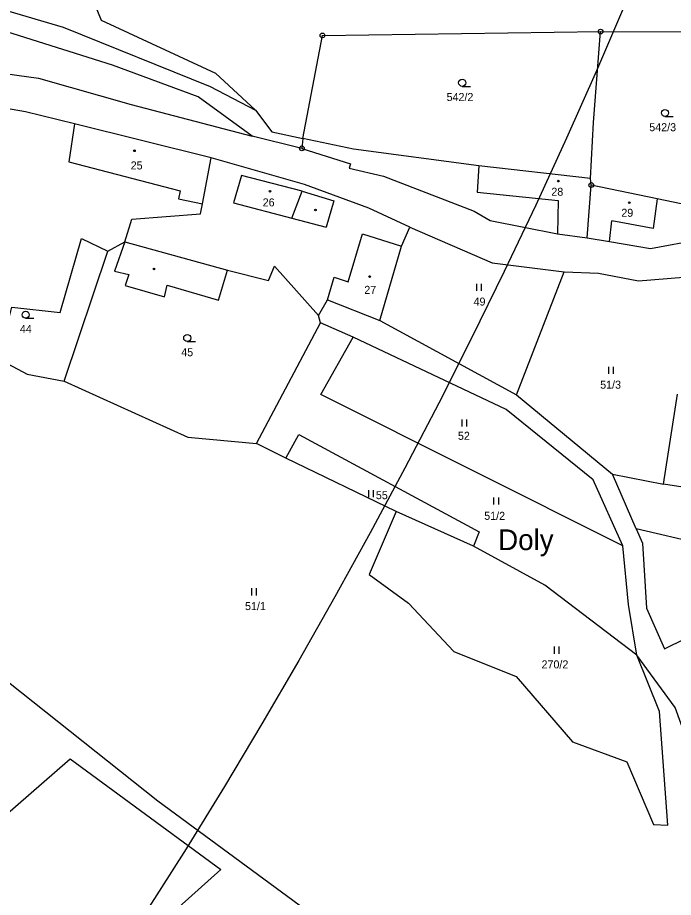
# Model space of a CAD drawing. Extents: x -680203 to -673936, y -1102717 to -1093650.
# Drawn here: x -675360.8 to -675221.6, y -1100092.5 to -1099905.6 of the extents above; entities that cross this region are included whole.
import ezdxf

# ---------------------------------------------------------------- set-up
doc = ezdxf.new("R2010")
doc.units = 0
for name, color, linetype in [('_Ideová část', 7, 'Continuous'), ('SOxx02xx_Koleje_param další_Popis10', 7, 'Continuous'), ('SOxx02xx_Staničení_Popis10', 7, 'Continuous'), ('SOxxxxxx_Koleje_hlavní_body_Popis10', 7, 'Continuous'), ('SOxxxxxx_Koleje_param další_Popis10', 7, 'Continuous'), ('SOxxxxxx_Osa_bod_P', 7, 'Continuous'), ('SOxxxxxx_Staničení_Popis10', 7, 'Continuous'), ('x_prac', 7, 'Continuous')]:
    doc.layers.add(name, color=color, linetype=linetype)

msp = doc.modelspace()

# ---------------------------------------------------------------- linework, layer by layer
at = {"layer": '_Ideová část'}
msp.add_circle((-676417.7, -1099401.52), 1287.12, dxfattribs=at)
at = {"layer": 'SOxx02xx_Koleje_param další_Popis10'}
for centre, radius in [((-675296.08, -1099909.38), 0.5), ((-675237.04, -1099908.57), 0.5), ((-675237.04, -1099908.57), 0.0303), ((-675296.08, -1099909.38), 0.0303), ((-675300.45, -1099933.37), 0.5), ((-675300.45, -1099933.37), 0.0303), ((-675239.01, -1099941.16), 0.5), ((-675239.01, -1099941.16), 0.0303)]:
    msp.add_circle(centre, radius, dxfattribs=at)
at = {"layer": 'SOxxxxxx_Koleje_hlavní_body_Popis10'}
for p, q in [((-675266.42, -1099920.2), (-675264.67, -1099920.2)), ((-675223.37, -1099926.6), (-675221.62, -1099926.6)), ((-675263.3, -1099963.65), (-675263.3, -1099962.15)), ((-675262.3, -1099963.65), (-675262.3, -1099962.15)), ((-675359.11, -1099969.47), (-675357.36, -1099969.47)), ((-675324.8, -1099974.41), (-675323.05, -1099974.41)), ((-675235.3, -1099981.3), (-675235.3, -1099979.8)), ((-675234.3, -1099981.3), (-675234.3, -1099979.8)), ((-675266.41, -1099992.48), (-675266.41, -1099990.98)), ((-675265.41, -1099992.48), (-675265.41, -1099990.98)), ((-675286.26, -1100007.47), (-675286.26, -1100005.97)), ((-675285.26, -1100007.47), (-675285.26, -1100005.97)), ((-675259.67, -1100009.01), (-675259.67, -1100007.51)), ((-675258.67, -1100009.01), (-675258.67, -1100007.51)), ((-675311.09, -1100028.33), (-675311.09, -1100026.83)), ((-675310.09, -1100028.33), (-675310.09, -1100026.83)), ((-675246.83, -1100040.73), (-675246.83, -1100039.23)), ((-675245.83, -1100040.73), (-675245.83, -1100039.23))]:
    msp.add_line(p, q, dxfattribs=at)
for centre in [(-675266.42, -1099919.45), (-675223.37, -1099925.85), (-675359.11, -1099968.72), (-675324.8, -1099973.66)]:
    msp.add_circle(centre, 0.75, dxfattribs=at)
at = {"layer": 'SOxxxxxx_Koleje_param další_Popis10'}
for centre in [(-675336.01, -1099933.89), (-675246.02, -1099940.33), (-675307.24, -1099942.47), (-675230.93, -1099944.91), (-675297.57, -1099946.48), (-675331.87, -1099958.99), (-675286.07, -1099960.6)]:
    msp.add_circle(centre, 0.175, dxfattribs=at)
at = {"layer": 'SOxxxxxx_Staničení_Popis10'}
for p, q in [((-675348.73, -1099928.19), (-675349.94, -1099936.22)), ((-675349.94, -1099936.22), (-675326.29, -1099942.37)), ((-675262.87, -1099937.08), (-675263.24, -1099942.67)), ((-675313.31, -1099939.12), (-675315.01, -1099944.92)), ((-675300.42, -1099942.48), (-675313.31, -1099939.12)), ((-675326.29, -1099942.37), (-675326.68, -1099944.07)), ((-675302.6, -1099948.18), (-675300.42, -1099942.48)), ((-675300.42, -1099942.48), (-675293.68, -1099944.53)), ((-675326.68, -1099944.07), (-675321.58, -1099945.14)), ((-675263.24, -1099942.67), (-675246.02, -1099944.44)), ((-675225.01, -1099944.1), (-675225.88, -1099950.42)), ((-675315.01, -1099944.92), (-675302.6, -1099948.18)), ((-675293.68, -1099944.53), (-675295.31, -1099950.08)), ((-675246.02, -1099944.44), (-675246.17, -1099951.56)), ((-675302.6, -1099948.18), (-675295.31, -1099950.08)), ((-675235.15, -1099953.14), (-675234.62, -1099948.77)), ((-675225.88, -1099950.42), (-675234.62, -1099948.77)), ((-675338.06, -1099953.24), (-675316.23, -1099959.27))]:
    msp.add_line(p, q, dxfattribs=at)
at = {"layer": 'x_prac'}
for p, q in [((-675237.04, -1099908.57), (-675212.24, -1099908.64)), ((-675300.45, -1099933.37), (-675311.02, -1099930.79)), ((-675300.29, -1099931.25), (-675300.45, -1099933.37)), ((-675239.01, -1099941.16), (-675239.19, -1099939.79)), ((-675239.86, -1099952.39), (-675239.01, -1099941.16)), ((-675279.29, -1099954.15), (-675277.5, -1099950.13)), ((-675341.64, -1099955.18), (-675338.06, -1099953.24)), ((-675350.92, -1099982.83), (-675341.64, -1099955.18)), ((-675283.93, -1099969.93), (-675279.29, -1099954.15)), ((-675254.86, -1099985.7), (-675244.75, -1099959.6)), ((-675296.93, -1099968.9), (-675295.03, -1099965.55)), ((-675295.03, -1099965.55), (-675283.93, -1099969.93)), ((-675310.08, -1099996.04), (-675296.52, -1099970.46)), ((-675296.52, -1099970.46), (-675296.93, -1099968.9)), ((-675289.56, -1099973.51), (-675296.52, -1099970.46)), ((-675283.93, -1099969.93), (-675254.86, -1099985.7)), ((-675254.86, -1099985.7), (-675234.52, -1100002.62)), ((-675223.66, -1100004.74), (-675220.73, -1099985.59)), ((-675303.88, -1099999.21), (-675310.08, -1099996.04)), ((-675280.47, -1100010.53), (-675303.88, -1099999.21)), ((-675234.52, -1100002.62), (-675223.66, -1100004.74)), ((-675229.46, -1100014.23), (-675234.52, -1100002.62)), ((-675264.03, -1100017.9), (-675280.47, -1100010.53))]:
    msp.add_line(p, q, dxfattribs=at)
for points in [[(-675346.52, -1099841.22), (-675341.46, -1099848.58), (-675344.68, -1099870.65), (-675347.15, -1099896.02), (-675343.11, -1099906.12), (-675318.78, -1099917.41), (-675310.28, -1099925.27)], [(-675311.02, -1099930.79), (-675322.46, -1099922.4), (-675340.64, -1099915.67), (-675425.14, -1099889.01)], [(-675415.62, -1099888.67), (-675389.46, -1099896.31), (-675351.12, -1099907.61), (-675319.93, -1099920.25), (-675310.28, -1099925.27)], [(-675300.29, -1099931.25), (-675296.08, -1099909.38), (-675237.04, -1099908.57)], [(-675239.19, -1099939.79), (-675238.52, -1099927.86), (-675237.04, -1099908.57)], [(-675401.21, -1099909.23), (-675379.93, -1099915.21), (-675356.41, -1099918.44), (-675336.69, -1099924.06), (-675311.02, -1099930.79)], [(-675319.75, -1099935.36), (-675348.73, -1099928.19), (-675359.16, -1099925.59), (-675367.74, -1099924.1)], [(-675310.28, -1099925.27), (-675306.86, -1099929.87), (-675300.29, -1099931.25)], [(-675239.19, -1099939.79), (-675262.87, -1099937.08), (-675289.47, -1099933.52), (-675300.29, -1099931.25)], [(-675300.45, -1099933.37), (-675290.15, -1099936.65), (-675290.42, -1099937.57), (-675283.11, -1099939.31), (-675263.85, -1099946.72), (-675260.49, -1099948.7), (-675246.17, -1099951.56), (-675239.86, -1099952.39)], [(-675338.06, -1099953.24), (-675336.58, -1099948.4), (-675322.01, -1099947.29), (-675321.58, -1099945.14), (-675319.75, -1099935.36)], [(-675277.5, -1099950.13), (-675286.21, -1099946.08), (-675299.92, -1099941.08), (-675319.75, -1099935.36)], [(-675206.76, -1099947.84), (-675206.85, -1099945.88), (-675213.51, -1099946.49), (-675225.01, -1099944.1), (-675239.01, -1099941.16)], [(-675295.03, -1099965.55), (-675293.63, -1099960.75), (-675290.63, -1099961.76), (-675287.6, -1099951.54), (-675279.29, -1099954.15)], [(-675277.5, -1099950.13), (-675260.07, -1099957.67), (-675244.75, -1099959.6)], [(-675239.86, -1099952.39), (-675235.15, -1099953.14), (-675226.45, -1099954.67), (-675215.72, -1099952.63), (-675206.38, -1099951.61)], [(-675389.6, -1099962.3), (-675387.05, -1099963.55), (-675362.63, -1099969.38), (-675362.03, -1099967.08), (-675351.79, -1099968.27), (-675347.27, -1099952.53), (-675341.64, -1099955.18)], [(-675338.06, -1099953.24), (-675340.27, -1099959.45), (-675337.18, -1099960.14), (-675337.96, -1099962.54), (-675329.6, -1099964.89), (-675329.03, -1099962.41), (-675318.19, -1099965.59), (-675316.23, -1099959.27), (-675307.55, -1099961.45), (-675306.3, -1099958.41), (-675296.93, -1099968.9)], [(-675244.75, -1099959.6), (-675237.46, -1099959.9), (-675228.95, -1099961.54), (-675219.45, -1099960.75)], [(-675390.43, -1099964.52), (-675358.76, -1099981.37), (-675350.92, -1099982.83)], [(-675232.31, -1100017.83), (-675296.45, -1099985.69), (-675289.56, -1099973.51)], [(-675232.31, -1100017.83), (-675238.64, -1100003.82), (-675257.06, -1099988.84), (-675289.56, -1099973.51)], [(-675350.92, -1099982.83), (-675324.7, -1099994.72), (-675310.08, -1099996.04)], [(-675303.88, -1099999.21), (-675301.1, -1099994.19), (-675262.82, -1100014.87), (-675264.03, -1100017.9)], [(-675166.72, -1100084.02), (-675157.18, -1100018.83), (-675189.64, -1100012.91), (-675190.09, -1100009.88), (-675223.66, -1100004.74)], [(-675280.47, -1100010.53), (-675286.15, -1100023.9), (-675277.85, -1100029.96), (-675268.2, -1100040.29), (-675254.98, -1100045.56), (-675242.99, -1100059.48), (-675231.45, -1100063.72), (-675225.78, -1100077), (-675222.74, -1100077.14), (-675224.52, -1100053), (-675229.35, -1100041.03)], [(-675200.72, -1100028.54), (-675201.57, -1100020.69), (-675229.46, -1100014.23)], [(-675229.46, -1100014.23), (-675228.15, -1100017.22), (-675227.3, -1100031.07), (-675223.47, -1100039.73), (-675200.72, -1100028.54)], [(-675229.35, -1100041.03), (-675248.9, -1100026.15), (-675264.03, -1100017.9)], [(-675229.35, -1100041.03), (-675231.07, -1100030.27), (-675232.31, -1100017.83)], [(-675227.61, -1100140.95), (-675258.46, -1100125.54), (-675331.04, -1100072.09), (-675370.73, -1100040.57), (-675378.15, -1100035.65)], [(-675211.57, -1100078.76), (-675221.23, -1100052.13), (-675229.35, -1100041.03)], [(-675317.7, -1100086.57), (-675391.04, -1100152.33), (-675424.81, -1100128.59), (-675349.68, -1100063.08), (-675317.7, -1100086.57)]]:
    msp.add_lwpolyline(points, dxfattribs=at)

# ---------------------------------------------------------------- texts
at = {"layer": 'SOxx02xx_Staničení_Popis10'}
msp.add_text('Doly', height=4.4, dxfattribs=at).set_placement((-675258.78, -1100018.72))
at = {"layer": 'SOxxxxxx_Osa_bod_P'}
for s, p in [('542/2', (-675269.73, -1099923.32)), ('542/3', (-675226.69, -1099929.73)), ('25', (-675336.81, -1099937.85)), ('28', (-675247.49, -1099943.44)), ('26', (-675308.78, -1099945.7)), ('29', (-675232.63, -1099947.91)), ('27', (-675287.2, -1099964.28)), ('49', (-675264, -1099966.77)), ('44', (-675360.34, -1099972.59)), ('45', (-675326.07, -1099977.53)), ('51/3', (-675237.12, -1099984.43)), ('52', (-675267.32, -1099995.29)), ('55', (-675284.75, -1100007.9)), ('51/2', (-675261.74, -1100012.29)), ('51/1', (-675312.53, -1100031.46)), ('270/2', (-675249.57, -1100043.85))]:
    msp.add_text(s, height=1.7, dxfattribs=at).set_placement(p)

doc.saveas('drawing.dxf')
